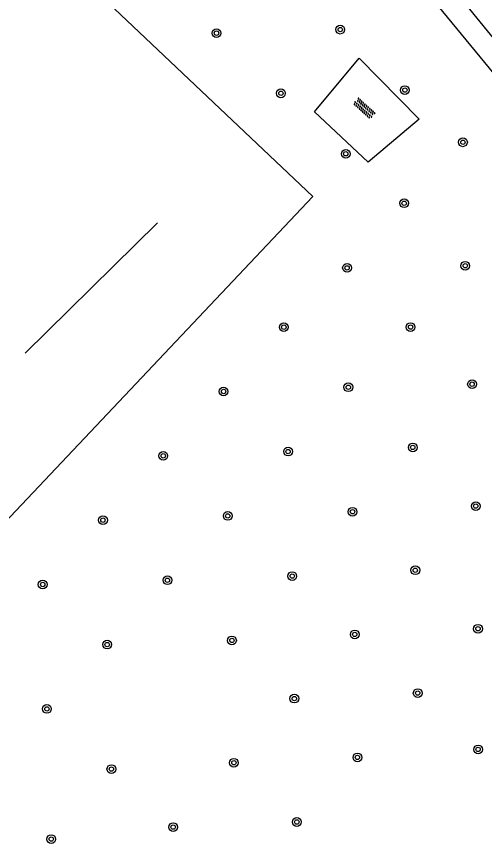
# Model space of a CAD drawing. Extents: x 128000 to 131008, y 398996 to 402500.
# Drawn here: x 129200.1 to 129242.8, y 399659 to 399734.5 of the extents above; entities that cross this region are included whole.
import ezdxf

# ---------------------------------------------------------------- set-up
doc = ezdxf.new("R2010")
doc.units = 0
for name, color, linetype in [('gg-afsc-hekwerk', 7, 'Continuous'), ('gg-knt-onverhard', 7, 'Continuous'), ('gg-kntw-bovenkant insteek waterloop', 7, 'Continuous'), ('gg-kntw-waterlijn', 7, 'Continuous'), ('gt-grn-groengrens', 7, 'Continuous'), ('gt-symb-boom', 7, 'Continuous'), ('gt-symb-overige verharding', 7, 'Continuous')]:
    doc.layers.add(name, color=color, linetype=linetype)

# ---------------------------------------------------------------- blocks, each defined once
blk = doc.blocks.new('gt0-BOOM')
at = {"layer": 'gt-symb-boom'}
for radius in [0.4, 0.2]:
    blk.add_circle((0, 0), radius, dxfattribs=at)
blk = doc.blocks.new('gt0-OVH')
at = {"layer": 'gt-symb-overige verharding'}
for points in [[(-0.972, 0.298), (-0.967, 0.308), (-0.965, 0.319), (-0.966, 0.33), (-0.971, 0.34), (-0.978, 0.348), (-0.988, 0.353), (-0.999, 0.355), (-1.01, 0.354), (-1.02, 0.349), (-1.028, 0.342), (-1.033, 0.332), (-1.035, 0.321), (-1.034, 0.31), (-1.029, 0.3), (-1.022, 0.292), (-1.012, 0.287), (-1.001, 0.285), (-0.99, 0.286), (-0.98, 0.291)], [(-0.872, 0.106), (-0.867, 0.116), (-0.865, 0.126), (-0.866, 0.137), (-0.871, 0.147), (-0.878, 0.156), (-0.888, 0.161), (-0.899, 0.163), (-0.91, 0.162), (-0.92, 0.157), (-0.928, 0.15), (-0.933, 0.14), (-0.935, 0.129), (-0.934, 0.118), (-0.929, 0.108), (-0.922, 0.1), (-0.912, 0.095), (-0.901, 0.092), (-0.89, 0.094), (-0.88, 0.098)], [(-0.772, 0.298), (-0.767, 0.308), (-0.765, 0.319), (-0.766, 0.33), (-0.771, 0.34), (-0.778, 0.348), (-0.788, 0.353), (-0.799, 0.355), (-0.81, 0.354), (-0.82, 0.349), (-0.828, 0.342), (-0.833, 0.332), (-0.835, 0.321), (-0.834, 0.31), (-0.829, 0.3), (-0.822, 0.292), (-0.812, 0.287), (-0.801, 0.285), (-0.79, 0.286), (-0.78, 0.291)], [(-0.672, 0.106), (-0.667, 0.116), (-0.665, 0.126), (-0.666, 0.137), (-0.671, 0.147), (-0.678, 0.156), (-0.688, 0.161), (-0.699, 0.163), (-0.71, 0.162), (-0.72, 0.157), (-0.728, 0.15), (-0.733, 0.14), (-0.735, 0.129), (-0.734, 0.118), (-0.729, 0.108), (-0.722, 0.1), (-0.712, 0.095), (-0.701, 0.092), (-0.69, 0.094), (-0.68, 0.098)], [(-0.572, 0.298), (-0.567, 0.308), (-0.565, 0.319), (-0.566, 0.33), (-0.571, 0.34), (-0.578, 0.348), (-0.588, 0.353), (-0.599, 0.355), (-0.61, 0.354), (-0.62, 0.349), (-0.628, 0.342), (-0.633, 0.332), (-0.635, 0.321), (-0.634, 0.31), (-0.629, 0.3), (-0.622, 0.292), (-0.612, 0.287), (-0.601, 0.285), (-0.59, 0.286), (-0.58, 0.291)], [(-0.472, 0.106), (-0.467, 0.116), (-0.465, 0.126), (-0.466, 0.137), (-0.471, 0.147), (-0.478, 0.156), (-0.488, 0.161), (-0.499, 0.163), (-0.51, 0.162), (-0.52, 0.157), (-0.528, 0.15), (-0.533, 0.14), (-0.535, 0.129), (-0.534, 0.118), (-0.529, 0.108), (-0.522, 0.1), (-0.512, 0.095), (-0.501, 0.092), (-0.49, 0.094), (-0.48, 0.098)], [(-0.372, 0.298), (-0.367, 0.308), (-0.365, 0.319), (-0.366, 0.33), (-0.371, 0.34), (-0.378, 0.348), (-0.388, 0.353), (-0.399, 0.355), (-0.41, 0.354), (-0.42, 0.349), (-0.428, 0.342), (-0.433, 0.332), (-0.435, 0.321), (-0.434, 0.31), (-0.429, 0.3), (-0.422, 0.292), (-0.412, 0.287), (-0.401, 0.285), (-0.39, 0.286), (-0.38, 0.291)], [(-0.272, 0.106), (-0.267, 0.116), (-0.265, 0.126), (-0.266, 0.137), (-0.271, 0.147), (-0.278, 0.156), (-0.288, 0.161), (-0.299, 0.163), (-0.31, 0.162), (-0.32, 0.157), (-0.328, 0.15), (-0.333, 0.14), (-0.335, 0.129), (-0.334, 0.118), (-0.329, 0.108), (-0.322, 0.1), (-0.312, 0.095), (-0.301, 0.092), (-0.29, 0.094), (-0.28, 0.098)], [(-0.172, 0.298), (-0.167, 0.308), (-0.165, 0.319), (-0.166, 0.33), (-0.171, 0.34), (-0.178, 0.348), (-0.188, 0.353), (-0.199, 0.355), (-0.21, 0.354), (-0.22, 0.349), (-0.228, 0.342), (-0.233, 0.332), (-0.235, 0.321), (-0.234, 0.31), (-0.229, 0.3), (-0.222, 0.292), (-0.212, 0.287), (-0.201, 0.285), (-0.19, 0.286), (-0.18, 0.291)], [(-0.072, 0.106), (-0.067, 0.116), (-0.065, 0.126), (-0.066, 0.137), (-0.071, 0.147), (-0.078, 0.156), (-0.088, 0.161), (-0.099, 0.163), (-0.11, 0.162), (-0.12, 0.157), (-0.128, 0.15), (-0.133, 0.14), (-0.135, 0.129), (-0.134, 0.118), (-0.129, 0.108), (-0.122, 0.1), (-0.112, 0.095), (-0.101, 0.092), (-0.09, 0.094), (-0.08, 0.098)], [(0.028, 0.298), (0.033, 0.308), (0.035, 0.319), (0.034, 0.33), (0.029, 0.34), (0.022, 0.348), (0.012, 0.353), (0.001, 0.355), (-0.01, 0.354), (-0.02, 0.349), (-0.028, 0.342), (-0.033, 0.332), (-0.035, 0.321), (-0.034, 0.31), (-0.029, 0.3), (-0.022, 0.292), (-0.012, 0.287), (-0.001, 0.285), (0.01, 0.286), (0.02, 0.291)], [(0.128, 0.106), (0.133, 0.116), (0.135, 0.126), (0.134, 0.137), (0.129, 0.147), (0.122, 0.156), (0.112, 0.161), (0.101, 0.163), (0.09, 0.162), (0.08, 0.157), (0.072, 0.15), (0.067, 0.14), (0.065, 0.129), (0.066, 0.118), (0.071, 0.108), (0.078, 0.1), (0.088, 0.095), (0.099, 0.092), (0.11, 0.094), (0.12, 0.098)], [(0.228, 0.298), (0.233, 0.308), (0.235, 0.319), (0.234, 0.33), (0.229, 0.34), (0.222, 0.348), (0.212, 0.353), (0.201, 0.355), (0.19, 0.354), (0.18, 0.349), (0.172, 0.342), (0.167, 0.332), (0.165, 0.321), (0.166, 0.31), (0.171, 0.3), (0.178, 0.292), (0.188, 0.287), (0.199, 0.285), (0.21, 0.286), (0.22, 0.291)], [(0.328, 0.106), (0.333, 0.116), (0.335, 0.126), (0.334, 0.137), (0.329, 0.147), (0.322, 0.156), (0.312, 0.161), (0.301, 0.163), (0.29, 0.162), (0.28, 0.157), (0.272, 0.15), (0.267, 0.14), (0.265, 0.129), (0.266, 0.118), (0.271, 0.108), (0.278, 0.1), (0.288, 0.095), (0.299, 0.092), (0.31, 0.094), (0.32, 0.098)], [(0.428, 0.298), (0.433, 0.308), (0.435, 0.319), (0.434, 0.33), (0.429, 0.34), (0.422, 0.348), (0.412, 0.353), (0.401, 0.355), (0.39, 0.354), (0.38, 0.349), (0.372, 0.342), (0.367, 0.332), (0.365, 0.321), (0.366, 0.31), (0.371, 0.3), (0.378, 0.292), (0.388, 0.287), (0.399, 0.285), (0.41, 0.286), (0.42, 0.291)], [(0.528, 0.106), (0.533, 0.116), (0.535, 0.126), (0.534, 0.137), (0.529, 0.147), (0.522, 0.156), (0.512, 0.161), (0.501, 0.163), (0.49, 0.162), (0.48, 0.157), (0.472, 0.15), (0.467, 0.14), (0.465, 0.129), (0.466, 0.118), (0.471, 0.108), (0.478, 0.1), (0.488, 0.095), (0.499, 0.092), (0.51, 0.094), (0.52, 0.098)], [(0.628, 0.298), (0.633, 0.308), (0.635, 0.319), (0.634, 0.33), (0.629, 0.34), (0.622, 0.348), (0.612, 0.353), (0.601, 0.355), (0.59, 0.354), (0.58, 0.349), (0.572, 0.342), (0.567, 0.332), (0.565, 0.321), (0.566, 0.31), (0.571, 0.3), (0.578, 0.292), (0.588, 0.287), (0.599, 0.285), (0.61, 0.286), (0.62, 0.291)], [(0.728, 0.106), (0.733, 0.116), (0.735, 0.126), (0.734, 0.137), (0.729, 0.147), (0.722, 0.156), (0.712, 0.161), (0.701, 0.163), (0.69, 0.162), (0.68, 0.157), (0.672, 0.15), (0.667, 0.14), (0.665, 0.129), (0.666, 0.118), (0.671, 0.108), (0.678, 0.1), (0.688, 0.095), (0.699, 0.092), (0.71, 0.094), (0.72, 0.098)], [(0.828, 0.298), (0.833, 0.308), (0.835, 0.319), (0.834, 0.33), (0.829, 0.34), (0.822, 0.348), (0.812, 0.353), (0.801, 0.355), (0.79, 0.354), (0.78, 0.349), (0.772, 0.342), (0.767, 0.332), (0.765, 0.321), (0.766, 0.31), (0.771, 0.3), (0.778, 0.292), (0.788, 0.287), (0.799, 0.285), (0.81, 0.286), (0.82, 0.291)], [(0.928, 0.106), (0.933, 0.116), (0.935, 0.126), (0.934, 0.137), (0.929, 0.147), (0.922, 0.156), (0.912, 0.161), (0.901, 0.163), (0.89, 0.162), (0.88, 0.157), (0.872, 0.15), (0.867, 0.14), (0.865, 0.129), (0.866, 0.118), (0.871, 0.108), (0.878, 0.1), (0.888, 0.095), (0.899, 0.092), (0.91, 0.094), (0.92, 0.098)], [(1.028, 0.298), (1.033, 0.308), (1.035, 0.319), (1.034, 0.33), (1.029, 0.34), (1.022, 0.348), (1.012, 0.353), (1.001, 0.355), (0.99, 0.354), (0.98, 0.349), (0.972, 0.342), (0.967, 0.332), (0.965, 0.321), (0.966, 0.31), (0.971, 0.3), (0.978, 0.292), (0.988, 0.287), (0.999, 0.285), (1.01, 0.286), (1.02, 0.291)], [(-0.972, -0.142), (-0.967, -0.132), (-0.965, -0.121), (-0.966, -0.11), (-0.971, -0.1), (-0.978, -0.092), (-0.988, -0.087), (-0.999, -0.085), (-1.01, -0.086), (-1.02, -0.091), (-1.028, -0.098), (-1.033, -0.108), (-1.035, -0.119), (-1.034, -0.13), (-1.029, -0.14), (-1.022, -0.148), (-1.012, -0.153), (-1.001, -0.155), (-0.99, -0.154), (-0.98, -0.149)], [(-0.872, -0.334), (-0.867, -0.324), (-0.865, -0.314), (-0.866, -0.303), (-0.871, -0.293), (-0.878, -0.284), (-0.888, -0.279), (-0.899, -0.277), (-0.91, -0.278), (-0.92, -0.283), (-0.928, -0.29), (-0.933, -0.3), (-0.935, -0.311), (-0.934, -0.322), (-0.929, -0.332), (-0.922, -0.34), (-0.912, -0.345), (-0.901, -0.348), (-0.89, -0.346), (-0.88, -0.342)], [(-0.772, -0.142), (-0.767, -0.132), (-0.765, -0.121), (-0.766, -0.11), (-0.771, -0.1), (-0.778, -0.092), (-0.788, -0.087), (-0.799, -0.085), (-0.81, -0.086), (-0.82, -0.091), (-0.828, -0.098), (-0.833, -0.108), (-0.835, -0.119), (-0.834, -0.13), (-0.829, -0.14), (-0.822, -0.148), (-0.812, -0.153), (-0.801, -0.155), (-0.79, -0.154), (-0.78, -0.149)], [(-0.672, -0.334), (-0.667, -0.324), (-0.665, -0.314), (-0.666, -0.303), (-0.671, -0.293), (-0.678, -0.284), (-0.688, -0.279), (-0.699, -0.277), (-0.71, -0.278), (-0.72, -0.283), (-0.728, -0.29), (-0.733, -0.3), (-0.735, -0.311), (-0.734, -0.322), (-0.729, -0.332), (-0.722, -0.34), (-0.712, -0.345), (-0.701, -0.348), (-0.69, -0.346), (-0.68, -0.342)], [(-0.572, -0.142), (-0.567, -0.132), (-0.565, -0.121), (-0.566, -0.11), (-0.571, -0.1), (-0.578, -0.092), (-0.588, -0.087), (-0.599, -0.085), (-0.61, -0.086), (-0.62, -0.091), (-0.628, -0.098), (-0.633, -0.108), (-0.635, -0.119), (-0.634, -0.13), (-0.629, -0.14), (-0.622, -0.148), (-0.612, -0.153), (-0.601, -0.155), (-0.59, -0.154), (-0.58, -0.149)], [(-0.472, -0.334), (-0.467, -0.324), (-0.465, -0.314), (-0.466, -0.303), (-0.471, -0.293), (-0.478, -0.284), (-0.488, -0.279), (-0.499, -0.277), (-0.51, -0.278), (-0.52, -0.283), (-0.528, -0.29), (-0.533, -0.3), (-0.535, -0.311), (-0.534, -0.322), (-0.529, -0.332), (-0.522, -0.34), (-0.512, -0.345), (-0.501, -0.348), (-0.49, -0.346), (-0.48, -0.342)], [(-0.372, -0.142), (-0.367, -0.132), (-0.365, -0.121), (-0.366, -0.11), (-0.371, -0.1), (-0.378, -0.092), (-0.388, -0.087), (-0.399, -0.085), (-0.41, -0.086), (-0.42, -0.091), (-0.428, -0.098), (-0.433, -0.108), (-0.435, -0.119), (-0.434, -0.13), (-0.429, -0.14), (-0.422, -0.148), (-0.412, -0.153), (-0.401, -0.155), (-0.39, -0.154), (-0.38, -0.149)], [(-0.272, -0.334), (-0.267, -0.324), (-0.265, -0.314), (-0.266, -0.303), (-0.271, -0.293), (-0.278, -0.284), (-0.288, -0.279), (-0.299, -0.277), (-0.31, -0.278), (-0.32, -0.283), (-0.328, -0.29), (-0.333, -0.3), (-0.335, -0.311), (-0.334, -0.322), (-0.329, -0.332), (-0.322, -0.34), (-0.312, -0.345), (-0.301, -0.348), (-0.29, -0.346), (-0.28, -0.342)], [(-0.172, -0.142), (-0.167, -0.132), (-0.165, -0.121), (-0.166, -0.11), (-0.171, -0.1), (-0.178, -0.092), (-0.188, -0.087), (-0.199, -0.085), (-0.21, -0.086), (-0.22, -0.091), (-0.228, -0.098), (-0.233, -0.108), (-0.235, -0.119), (-0.234, -0.13), (-0.229, -0.14), (-0.222, -0.148), (-0.212, -0.153), (-0.201, -0.155), (-0.19, -0.154), (-0.18, -0.149)], [(-0.072, -0.334), (-0.067, -0.324), (-0.065, -0.314), (-0.066, -0.303), (-0.071, -0.293), (-0.078, -0.284), (-0.088, -0.279), (-0.099, -0.277), (-0.11, -0.278), (-0.12, -0.283), (-0.128, -0.29), (-0.133, -0.3), (-0.135, -0.311), (-0.134, -0.322), (-0.129, -0.332), (-0.122, -0.34), (-0.112, -0.345), (-0.101, -0.348), (-0.09, -0.346), (-0.08, -0.342)], [(0.028, -0.142), (0.033, -0.132), (0.035, -0.121), (0.034, -0.11), (0.029, -0.1), (0.022, -0.092), (0.012, -0.087), (0.001, -0.085), (-0.01, -0.086), (-0.02, -0.091), (-0.028, -0.098), (-0.033, -0.108), (-0.035, -0.119), (-0.034, -0.13), (-0.029, -0.14), (-0.022, -0.148), (-0.012, -0.153), (-0.001, -0.155), (0.01, -0.154), (0.02, -0.149)], [(0.128, -0.334), (0.133, -0.324), (0.135, -0.314), (0.134, -0.303), (0.129, -0.293), (0.122, -0.284), (0.112, -0.279), (0.101, -0.277), (0.09, -0.278), (0.08, -0.283), (0.072, -0.29), (0.067, -0.3), (0.065, -0.311), (0.066, -0.322), (0.071, -0.332), (0.078, -0.34), (0.088, -0.345), (0.099, -0.348), (0.11, -0.346), (0.12, -0.342)], [(0.228, -0.142), (0.233, -0.132), (0.235, -0.121), (0.234, -0.11), (0.229, -0.1), (0.222, -0.092), (0.212, -0.087), (0.201, -0.085), (0.19, -0.086), (0.18, -0.091), (0.172, -0.098), (0.167, -0.108), (0.165, -0.119), (0.166, -0.13), (0.171, -0.14), (0.178, -0.148), (0.188, -0.153), (0.199, -0.155), (0.21, -0.154), (0.22, -0.149)], [(0.328, -0.334), (0.333, -0.324), (0.335, -0.314), (0.334, -0.303), (0.329, -0.293), (0.322, -0.284), (0.312, -0.279), (0.301, -0.277), (0.29, -0.278), (0.28, -0.283), (0.272, -0.29), (0.267, -0.3), (0.265, -0.311), (0.266, -0.322), (0.271, -0.332), (0.278, -0.34), (0.288, -0.345), (0.299, -0.348), (0.31, -0.346), (0.32, -0.342)], [(0.428, -0.142), (0.433, -0.132), (0.435, -0.121), (0.434, -0.11), (0.429, -0.1), (0.422, -0.092), (0.412, -0.087), (0.401, -0.085), (0.39, -0.086), (0.38, -0.091), (0.372, -0.098), (0.367, -0.108), (0.365, -0.119), (0.366, -0.13), (0.371, -0.14), (0.378, -0.148), (0.388, -0.153), (0.399, -0.155), (0.41, -0.154), (0.42, -0.149)], [(0.528, -0.334), (0.533, -0.324), (0.535, -0.314), (0.534, -0.303), (0.529, -0.293), (0.522, -0.284), (0.512, -0.279), (0.501, -0.277), (0.49, -0.278), (0.48, -0.283), (0.472, -0.29), (0.467, -0.3), (0.465, -0.311), (0.466, -0.322), (0.471, -0.332), (0.478, -0.34), (0.488, -0.345), (0.499, -0.348), (0.51, -0.346), (0.52, -0.342)], [(0.628, -0.142), (0.633, -0.132), (0.635, -0.121), (0.634, -0.11), (0.629, -0.1), (0.622, -0.092), (0.612, -0.087), (0.601, -0.085), (0.59, -0.086), (0.58, -0.091), (0.572, -0.098), (0.567, -0.108), (0.565, -0.119), (0.566, -0.13), (0.571, -0.14), (0.578, -0.148), (0.588, -0.153), (0.599, -0.155), (0.61, -0.154), (0.62, -0.149)], [(0.728, -0.334), (0.733, -0.324), (0.735, -0.314), (0.734, -0.303), (0.729, -0.293), (0.722, -0.284), (0.712, -0.279), (0.701, -0.277), (0.69, -0.278), (0.68, -0.283), (0.672, -0.29), (0.667, -0.3), (0.665, -0.311), (0.666, -0.322), (0.671, -0.332), (0.678, -0.34), (0.688, -0.345), (0.699, -0.348), (0.71, -0.346), (0.72, -0.342)], [(0.828, -0.142), (0.833, -0.132), (0.835, -0.121), (0.834, -0.11), (0.829, -0.1), (0.822, -0.092), (0.812, -0.087), (0.801, -0.085), (0.79, -0.086), (0.78, -0.091), (0.772, -0.098), (0.767, -0.108), (0.765, -0.119), (0.766, -0.13), (0.771, -0.14), (0.778, -0.148), (0.788, -0.153), (0.799, -0.155), (0.81, -0.154), (0.82, -0.149)], [(0.928, -0.334), (0.933, -0.324), (0.935, -0.314), (0.934, -0.303), (0.929, -0.293), (0.922, -0.284), (0.912, -0.279), (0.901, -0.277), (0.89, -0.278), (0.88, -0.283), (0.872, -0.29), (0.867, -0.3), (0.865, -0.311), (0.866, -0.322), (0.871, -0.332), (0.878, -0.34), (0.888, -0.345), (0.899, -0.348), (0.91, -0.346), (0.92, -0.342)], [(1.028, -0.142), (1.033, -0.132), (1.035, -0.121), (1.034, -0.11), (1.029, -0.1), (1.022, -0.092), (1.012, -0.087), (1.001, -0.085), (0.99, -0.086), (0.98, -0.091), (0.972, -0.098), (0.967, -0.108), (0.965, -0.119), (0.966, -0.13), (0.971, -0.14), (0.978, -0.148), (0.988, -0.153), (0.999, -0.155), (1.01, -0.154), (1.02, -0.149)]]:
    blk.add_lwpolyline(points, close=True, dxfattribs=at)

msp = doc.modelspace()

# ---------------------------------------------------------------- linework, layer by layer
at = {"layer": 'gg-afsc-hekwerk'}
msp.add_line((129212.952, 399715.624), (129200.873, 399703.739), dxfattribs=at)
at = {"layer": 'gg-knt-onverhard'}
msp.add_lwpolyline([(129231.346, 399730.647), (129236.832, 399725.074), (129232.157, 399721.15), (129227.275, 399725.77), (129231.346, 399730.647)], dxfattribs=at)
at = {"layer": 'gg-kntw-bovenkant insteek waterloop'}
msp.add_lwpolyline([(129169.111, 399801.82), (129236.561, 399737.87), (129245.611, 399726.81), (129249.071, 399720.02), (129253.311, 399696.94), (129275.401, 399676.11), (129276.27, 399676.965)], dxfattribs=at)
at = {"layer": 'gg-kntw-waterlijn'}
msp.add_lwpolyline([(129173.415, 399804.311), (129204.26, 399775.325), (129239.666, 399740.919), (129250.649, 399726.682), (129252.005, 399722.237), (129255.078, 399702.306), (129256.458, 399696.808), (129276.123, 399678.688), (129275.195, 399677.681), (129254.057, 399697.159), (129250.196, 399721.397), (129248.44, 399726.539), (129236.994, 399740.613), (129171.656, 399802.046), (129171.883, 399803.51), (129173.415, 399804.311)], dxfattribs=at)
at = {"layer": 'gt-grn-groengrens'}
msp.add_lwpolyline([(129171.616, 399770.534), (129227.116, 399718.044), (129197.391, 399686.615), (129141.891, 399739.104), (129171.616, 399770.534)], dxfattribs=at)

# ---------------------------------------------------------------- block references
at = {"layer": 'gt-symb-boom'}
for p in [(129218.323, 399732.937), (129229.62, 399733.259), (129235.518, 399727.74), (129224.205, 399727.447), (129240.819, 399722.977), (129230.123, 399721.927), (129235.453, 399717.415), (129230.239, 399711.518), (129241.027, 399711.71), (129224.471, 399706.106), (129236.034, 399706.113), (129230.357, 399700.622), (129241.649, 399700.903), (129218.968, 399700.238), (129224.854, 399694.751), (129236.241, 399695.135), (129213.465, 399694.366), (129230.739, 399689.264), (129241.989, 399689.777), (129207.961, 399688.497), (129219.351, 399688.88), (129236.469, 399683.923), (129225.237, 399683.394), (129202.459, 399682.626), (129213.848, 399683.01), (129230.943, 399678.069), (129242.193, 399678.587), (129208.345, 399677.139), (129219.734, 399677.523), (129236.689, 399672.717), (129225.428, 399672.215), (129202.843, 399671.268), (129242.204, 399667.576), (129231.185, 399666.845), (129208.728, 399665.782), (129219.908, 399666.36), (129214.369, 399660.487), (129225.657, 399660.952), (129203.239, 399659.393)]:
    msp.add_blockref('gt0-BOOM', p, dxfattribs=at)
at = {"layer": 'gt-symb-overige verharding', "rotation": -42.20433768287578}
msp.add_blockref('gt0-OVH', (129231.801, 399726.068), dxfattribs=at)

doc.saveas('drawing.dxf')
